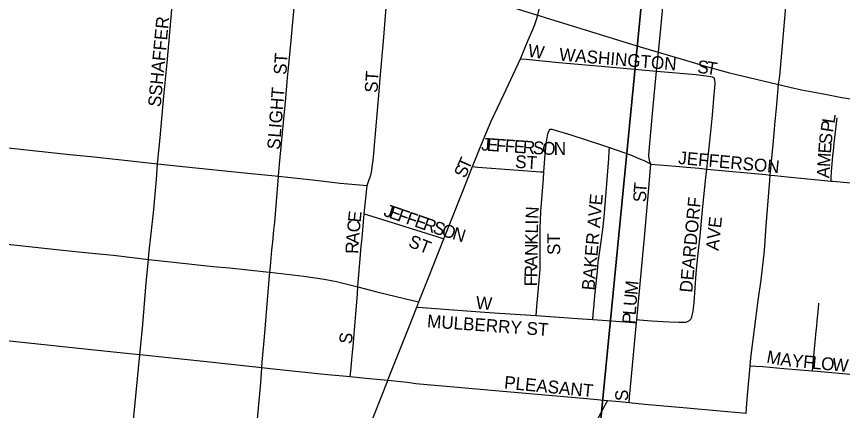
# Model space of a CAD drawing. Extents: x 1410790 to 1770854, y 566777 to 831614.
# Drawn here: x 1596372 to 1599605, y 701706 to 703249 of the extents above; entities that cross this region are included whole.
import ezdxf

# ---------------------------------------------------------------- set-up
doc = ezdxf.new("R2010")
doc.units = 0
for name, color, linetype in [('GM_X_City_Street', 7, 'Continuous'), ('GM_X_City_Street_Text', 7, 'Continuous'), ('GM_X_Rail_Line', 7, 'Continuous'), ('GM_X_Section', 7, 'Continuous')]:
    doc.layers.add(name, color=color, linetype=linetype)

msp = doc.modelspace()

# ---------------------------------------------------------------- linework, layer by layer
at = {"layer": 'GM_X_City_Street'}
for points in [[(1596924.6, 702672.4), (1596933.8, 702773.6), (1596948.9, 702936.9), (1596961.9, 703067.4), (1596976, 703230.8), (1596997.6, 703475.8), (1597004.4, 703563.1)], [(1597397, 702623.1), (1597401.2, 702670), (1597426.9, 702928.9), (1597432.1, 702992.8), (1597433.4, 703008.8), (1597439.4, 703073.6), (1597447.5, 703154.7), (1597459.4, 703284.4), (1597466.9, 703365.5), (1597480.4, 703506.1), (1597481.3, 703515.2)], [(1597745.2, 702587.2), (1597748.3, 702598.6), (1597752.4, 702610.8), (1597755.9, 702619.6), (1597760.4, 702632.3), (1597763.4, 702647.8), (1597769.2, 702696.5), (1597772, 702729), (1597792.1, 702956.9), (1597797.4, 703022.2), (1597807.9, 703152.4), (1597817.7, 703266.9), (1597827.4, 703365), (1597837.3, 703461.5), (1597839.2, 703480.8)], [(1598344.5, 703083.5), (1598348.7, 703092.5), (1598367.5, 703137.9), (1598399.2, 703213.7), (1598410, 703245.2), (1598417.5, 703277.7), (1598422.6, 703310.5), (1598429.9, 703376.1), (1598434, 703424.9)], [(1598877, 703034.8), (1598878, 703044.8), (1598891.5, 703174), (1598909.5, 703369), (1598910.4, 703379.6)], [(1599322.5, 702627.7), (1599334, 702747.6), (1599338.3, 702806.7), (1599340.5, 702824), (1599347.9, 702903), (1599350.9, 702935.6), (1599353.9, 702967), (1599355.2, 702983.3), (1599359.3, 703015.1), (1599387.8, 703332.6)], [(1598157.5, 702660.9), (1598198.2, 702764), (1598230.2, 702839.4), (1598279.3, 702943.4), (1598344.5, 703083.5)], [(1598344.5, 703083.5), (1598366.7, 703081.3), (1598494.8, 703069), (1598690.3, 703051.1), (1598877, 703034.8)], [(1598855.3, 702670.2), (1598850.9, 702680.3), (1598848.1, 702692.4), (1598847.6, 702704.2), (1598849.4, 702736.7), (1598863.1, 702883), (1598877, 703034.8)], [(1598877, 703034.8), (1599032.2, 703021.3), (1599080.9, 703015.7), (1599088.7, 703014.3), (1599094.8, 703012.6), (1599102.2, 703008.5)], [(1599074.5, 702651.5), (1599090.1, 702797.4), (1599096.1, 702862.4), (1599102.9, 702943.8), (1599104.9, 702969.3), (1599106.7, 702989.7), (1599105.5, 702999.3), (1599102.2, 703008.5)], [(1599560.3, 702604.5), (1599560.9, 702615.9), (1599562.2, 702641.5), (1599563, 702656.3), (1599564.4, 702671.5), (1599566.1, 702687.5), (1599567.8, 702704.4), (1599569.6, 702721.8), (1599573, 702752.6), (1599584.4, 702851.6)], [(1598436.3, 702640.3), (1598441.1, 702710), (1598446.2, 702758), (1598452, 702788.9), (1598456.5, 702802.8), (1598460.3, 702807.3)], [(1598460.3, 702807.3), (1598467.2, 702807.3), (1598481.1, 702803.5), (1598542.4, 702785), (1598666, 702744.8), (1598692.6, 702735.6)], [(1596091.3, 702761.4), (1596157, 702754.2), (1596580.2, 702709), (1596676.7, 702699.1), (1596841.8, 702681.4), (1596924.6, 702672.4)], [(1598628.2, 702062), (1598629.8, 702081.8), (1598633, 702121.7), (1598636.3, 702154.3), (1598645.6, 702251.7), (1598649.3, 702284.8), (1598657.8, 702349.3), (1598666.7, 702414.3), (1598671.6, 702463.2), (1598684.8, 702625.9), (1598690.1, 702692.7), (1598691.7, 702720.8), (1598692.6, 702735.6)], [(1598692.6, 702735.6), (1598775.8, 702706.6), (1598814.5, 702690.6), (1598831.4, 702683.2), (1598843.5, 702676.7), (1598855.3, 702670.2)], [(1596888.6, 702297.7), (1596890.4, 702318.1), (1596908, 702479.7), (1596919.4, 702610.5), (1596924.6, 702672.4)], [(1596924.6, 702672.4), (1597036.6, 702660.6), (1597264.2, 702636.6), (1597397, 702623.1)], [(1598800.1, 702062.1), (1598813.2, 702201.8), (1598831.9, 702398), (1598845.9, 702561.7), (1598855.3, 702670.2)], [(1598855.3, 702670.2), (1598952.1, 702662.4), (1598995.8, 702658.4), (1599043.7, 702654.5), (1599074.5, 702651.5)], [(1598044.6, 702378.2), (1598070.3, 702443.2), (1598119.7, 702565.2), (1598157.5, 702660.9)], [(1598157.5, 702660.9), (1598177.7, 702659.3), (1598371.6, 702644.2), (1598423, 702641.1), (1598436.3, 702640.3)], [(1598405.5, 702077.4), (1598408.6, 702112.4), (1598421.5, 702258.1), (1598422.2, 702290.7), (1598421.5, 702355.7), (1598421.4, 702371.7), (1598422.2, 702420.3), (1598424.5, 702484.8), (1598434.5, 702613.6), (1598436.3, 702640.3)], [(1598992.1, 702052.2), (1598995.8, 702053), (1599005.7, 702057.9), (1599011, 702062.8), (1599015.5, 702071.4), (1599017.1, 702079.3), (1599020.6, 702095.3), (1599024.9, 702128.1), (1599032.8, 702242.9), (1599038.9, 702308.3), (1599047.8, 702390), (1599058.9, 702504.3), (1599070.8, 702618), (1599074.5, 702651.5)], [(1599074.5, 702651.5), (1599304.7, 702629.4), (1599322.5, 702627.7)], [(1597363.6, 702247), (1597365.6, 702271), (1597370.9, 702333.4), (1597374.9, 702365.9), (1597379.5, 702412.1), (1597382.8, 702444), (1597390.2, 702524.3), (1597395.8, 702605.2), (1597397, 702623.1)], [(1597397, 702623.1), (1597541.8, 702607.5), (1597638.7, 702596.5), (1597745.2, 702587.2)], [(1599243.8, 701880.9), (1599246.7, 701911.2), (1599250.3, 701943.4), (1599260.6, 702023.9), (1599275, 702137.1), (1599286.6, 702217.7), (1599299.7, 702330.9), (1599306.2, 702429.5), (1599308.8, 702461.6), (1599315.3, 702542.3), (1599320.5, 702607), (1599322.5, 702627.7)], [(1599322.5, 702627.7), (1599340.5, 702626.3), (1599389.2, 702621.2), (1599560.3, 702604.5)], [(1599560.3, 702604.5), (1599567.8, 702603.8), (1599779, 702584.6), (1599802, 702582.5)], [(1597733.3, 702476.5), (1597737.7, 702525.2), (1597743.1, 702573.4), (1597745.2, 702587.2)], [(1597708.5, 702190.4), (1597718.6, 702317), (1597721.2, 702349), (1597724.6, 702380.6), (1597733.3, 702476.5)], [(1597733.3, 702476.5), (1597763.2, 702467.1), (1598016.9, 702386.9), (1598044.6, 702378.2)], [(1596058.2, 702389.5), (1596313.4, 702360.4), (1596540.8, 702334.8), (1596654.5, 702323.4), (1596752, 702313.5), (1596888.6, 702297.7)], [(1597946.6, 702131.2), (1597986, 702229.4), (1598044.6, 702378.2)], [(1596854.8, 701923.5), (1596866.3, 702042.2), (1596880, 702205.7), (1596886.2, 702269.5), (1596888.6, 702297.7)], [(1596888.6, 702297.7), (1596914.3, 702294.7), (1597141.5, 702270.2), (1597205.2, 702263.9), (1597349.8, 702248.6), (1597363.6, 702247)], [(1597332.4, 701872.5), (1597334.2, 701895.4), (1597344.2, 702009.2), (1597354.2, 702138.9), (1597363.6, 702247)], [(1597363.6, 702247), (1597496.3, 702232.1), (1597576.9, 702220), (1597624.6, 702210.6), (1597687.5, 702195.7), (1597708.5, 702190.4)], [(1597678.7, 701837.3), (1597681.6, 701873.3), (1597684.2, 701906), (1597691.2, 701971.8), (1597696.7, 702036.9), (1597700.4, 702083.9), (1597703.1, 702114.5), (1597707, 702163.2), (1597708.5, 702190.4)], [(1597708.5, 702190.4), (1597782.1, 702170.3), (1597928.4, 702135.5), (1597946.6, 702131.2)], [(1597938.9, 702111), (1597946.6, 702131.2)], [(1599487.8, 701861), (1599490.7, 701890.8), (1599502.4, 702016.3), (1599504.3, 702036.2), (1599506.2, 702057.1), (1599508.4, 702080), (1599510.8, 702105.8), (1599512.7, 702126.6)], [(1597825.3, 701823), (1597827.4, 701828.4), (1597908, 702030.2), (1597938.9, 702111)], [(1597938.9, 702111), (1597960.1, 702109.5), (1598222.4, 702090.1), (1598405.5, 702077.4)], [(1598405.5, 702077.4), (1598585.6, 702064.9), (1598628.2, 702062)], [(1598628.2, 702062), (1598701.3, 702057.1), (1598787.2, 702051), (1598799, 702050.1)], [(1598769.7, 701735.8), (1598771.7, 701758), (1598777.9, 701825.7), (1598799, 702050.1)], [(1598799, 702050.1), (1598800.1, 702062.1)], [(1598800.1, 702062.1), (1598810.9, 702061.2), (1598857, 702057.5), (1598926.3, 702053.4), (1598964.7, 702051.8), (1598992.1, 702052.2)], [(1596854.8, 701923.5), (1596826.8, 701926.5), (1596664.3, 701943.8), (1596159.6, 701997.5), (1596024.4, 702011.8)], [(1596821.1, 701562.5), (1596823.5, 701584.8), (1596831.5, 701682.8), (1596854.8, 701923.5)], [(1597332.4, 701872.5), (1597103.9, 701897), (1596854.8, 701923.5)], [(1597299.2, 701505.3), (1597310.7, 701618.9), (1597317.6, 701700.1), (1597327.8, 701814.5), (1597332.4, 701872.5)], [(1597678.7, 701837.3), (1597576.4, 701846.9), (1597364.5, 701869.1), (1597332.4, 701872.5)], [(1599228.3, 701694.4), (1599229.8, 701715.1), (1599233.4, 701765.5), (1599243.7, 701879.2), (1599243.8, 701880.9)], [(1599243.8, 701880.9), (1599266.3, 701879.5), (1599293.3, 701877.8), (1599375, 701870.2), (1599487.8, 701861)], [(1599487.8, 701861), (1599506, 701859.5), (1599620.4, 701849), (1599705, 701840.3), (1599731.7, 701837.5)], [(1597661.5, 701412.3), (1597751.3, 701635.3), (1597776.4, 701697.5), (1597825.3, 701823)], [(1597825.3, 701823), (1597739.7, 701831.5), (1597678.7, 701837.3)], [(1598684.7, 701743.6), (1598604.8, 701750.9), (1598261.9, 701781.3), (1597935.3, 701810.8), (1597902.8, 701815.3), (1597825.3, 701823)], [(1598464.6, 701332.2), (1598470.4, 701344.3), (1598522.3, 701445.8), (1598624.7, 701631.4), (1598670.5, 701717.1), (1598684.7, 701743.6)], [(1598769.7, 701735.8), (1598734, 701739.2), (1598684.7, 701743.6)], [(1599228.3, 701694.4), (1598995.9, 701715), (1598831.9, 701729.8), (1598769.7, 701735.8)]]:
    msp.add_lwpolyline(points, dxfattribs=at)
at = {"layer": 'GM_X_Rail_Line'}
msp.add_lwpolyline([(1596169.6, 704004.7), (1597229.5, 703644.6), (1597786, 703448), (1598813.6, 703130), (1599029.2, 703066.1), (1599068.1, 703054.4), (1599162.7, 703027.9), (1599398.9, 702972), (1599444.3, 702961.3), (1599530.2, 702945.5), (1599602, 702931.7), (1599850, 702892)], dxfattribs=at)
at = {"layer": 'GM_X_Section'}
for points in [[(1593585.4, 704247.5), (1598860.7, 703731.2), (1598351.3, 698519.7), (1593108.3, 699057.6)], [(1598860.7, 703731.2), (1604192.4, 703233.9), (1603688.3, 697982.3), (1598351.3, 698519.7)]]:
    msp.add_lwpolyline(points, close=True, dxfattribs=at)

# ---------------------------------------------------------------- texts
at = {"layer": 'GM_X_City_Street_Text'}
for s, rotation, p in [('SHAFFER', 84.472, (1596940, 702936)), ('W', 351.2279, (1598371.3, 703092.1)), ('WASHINGTON', 355.1003, (1598494.6, 703076.5)), ('ST', 86.4118, (1597428.3, 703019.3)), ('S', 354.4852, (1599035.3, 703028.2)), ('T', 350.2817, (1599069.3, 703024.9)), ('ST', 86.4258, (1597784.7, 702948.9)), ('LIGHT', 85.6029, (1597406.4, 702773.2)), ('S', 82.88, (1596935.6, 702892.3)), ('L', 81.2497, (1599573.5, 702827.9)), ('P', 81.3058, (1599568.1, 702793.1)), ('S', 82.88, (1597402, 702725.1)), ('J', 356.0638, (1598189.9, 702724.6)), ('E', 356.0835, (1598211.9, 702723)), ('F', 356.076, (1598247, 702720.6)), ('F', 356.076, (1598282.1, 702718.2)), ('E', 356.0623, (1598317.2, 702715.8)), ('R', 356.0754, (1598352.4, 702713.4)), ('S', 356.076, (1598391.9, 702710.7)), ('S', 83.1816, (1599562.1, 702745.5)), ('O', 358.4052, (1598429.2, 702708.2)), ('N', 0.0154, (1598474.7, 702706.9)), ('E', 85.9806, (1599559.7, 702711)), ('T', 65.9709, (1598142.2, 702645.3)), ('ST', 356.4254, (1598322.6, 702656.3)), ('JEFFERSON', 354.7387, (1598960.6, 702671.7)), ('M', 86.3721, (1599556.3, 702658.4)), ('S', 67.1279, (1598128.6, 702613.1)), ('A', 86.3691, (1599553.5, 702614.5)), ('T', 84.8847, (1598836.9, 702555.6)), ('BAKER AVE', 84.934, (1598634, 702174.8)), ('S', 88.9072, (1598836.3, 702521.3)), ('DEARDORF', 84.6693, (1599016.8, 702166)), ('J', 340.8668, (1597806, 702468.8)), ('E', 340.9011, (1597826.8, 702461.6)), ('E', 84.2799, (1597718.9, 702440.6)), ('F', 340.8737, (1597860.1, 702450.1)), ('F', 340.8846, (1597893.3, 702438.5)), ('E', 340.8846, (1597926.6, 702427)), ('N', 86.5007, (1598414.1, 702455.1)), ('C', 84.3075, (1597715, 702401.2)), ('R', 340.8883, (1597959.8, 702415.5)), ('S', 341.6636, (1597998, 702402.3)), ('I', 88.9945, (1598413.8, 702433.7)), ('AVE', 84.088, (1599120, 702330.1)), ('O', 342.8898, (1598032.5, 702390.9)), ('N', 343.0892, (1598074.7, 702377.9)), ('L', 88.9892, (1598413.1, 702398.5)), ('A', 84.8788, (1597711.1, 702357.5)), ('ST', 338.2024, (1597902.1, 702349.2)), ('K', 88.9945, (1598412.4, 702354.5)), ('ST', 90, (1598500, 702314.7)), ('R', 88.2268, (1597709.9, 702318.7)), ('N', 89.0244, (1598411.6, 702310.5)), ('A', 88.9945, (1598410.8, 702266.5)), ('R', 89.0203, (1598410.2, 702226.9)), ('F', 88.9892, (1598409.5, 702191.6)), ('M', 84.3809, (1598801.9, 702156.6)), ('W', 355.6039, (1598168.8, 702104.1)), ('U', 85.1855, (1598798.2, 702112.9)), ('L', 85.2137, (1598795.3, 702077.8)), ('MULBERRY ST', 355.8724, (1597977.8, 702031.5)), ('P', 85.1864, (1598792.3, 702042.7)), ('S', 82.8783, (1597683.6, 701963.9)), ('M', 349.5045, (1599305.1, 701892.8)), ('A', 352.6608, (1599360, 701882.7)), ('Y', 354.626, (1599405.5, 701876.9)), ('F', 354.6885, (1599449.3, 701872.7)), ('L', 354.6936, (1599484.4, 701869.5)), ('O', 354.6934, (1599519.4, 701866.2)), ('W', 354.6956, (1599563.3, 701862.2)), ('PLEASANT', 354.3693, (1598279.1, 701791.7)), ('S', 90, (1598765.9, 701742.7))]:
    msp.add_text(s, height=50, rotation=rotation, dxfattribs=at).set_placement(p)

doc.saveas('drawing.dxf')
